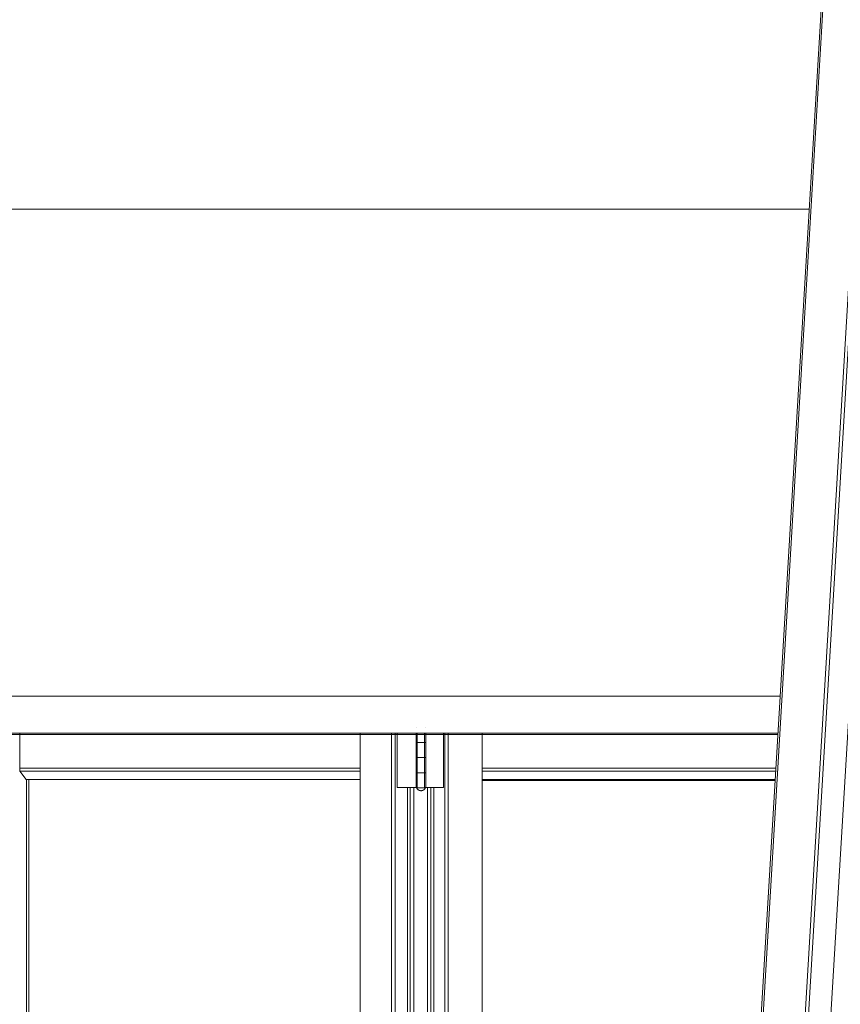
# Model space of a CAD drawing. Header units: inches. Extents: x 424 to 2043, y -237 to 445.
# Tile 785 of 965: x 864.37 to 865.71, y 218.99 to 220.61. Entities that reach past the tile are written whole.
import ezdxf

# ---------------------------------------------------------------- set-up
doc = ezdxf.new("R2010")
doc.units = ezdxf.units.IN
doc.header["$MEASUREMENT"] = 0
for name, color, linetype, lineweight in [('A-DOOR', 31, 'Continuous', 9), ('A-FLOR', 192, 'Continuous', 9), ('A-GENM', 13, 'Continuous', 9), ('A-WALL', 113, 'Continuous', 9)]:
    doc.layers.add(name, color=color, linetype=linetype, lineweight=lineweight)

# ---------------------------------------------------------------- blocks, each defined once
blk = doc.blocks.new('Escalator - Escalator-177640-Section 1')
at = {"layer": 'A-GENM'}
for p, q in [((-111.3737, 2.6282), (-111.1412, 6.5377)), ((-111.3052, 2.6197), (-111.0721, 6.5377)), ((-111.1446, 6.5312), (-111.3768, 2.6282)), ((-111.3013, 2.5964), (-111.0682, 6.5144)), ((-111.0703, 5.854), (-111.3035, 1.936))]:
    blk.add_line(p, q, dxfattribs=at)
blk = doc.blocks.new('5-panel_Bi-fold_external_door_10806 - Type 1-V58-Section 1')
at = {"layer": 'A-DOOR'}
for p, q in [((-114.8725, 4.4), (-111.2713, 4.4)), ((-114.8725, 4.339), (-111.2749, 4.339)), ((-114.8724, 4.337), (-111.275, 4.337)), ((-112.5211, 4.2816), (-112.5211, 4.3386)), ((-111.9617, 1.6), (-111.9617, 4.3383)), ((-111.9104, 1.6), (-111.9104, 4.3383)), ((-111.9045, 4.3383), (-111.9045, 1.6)), ((-111.9011, 4.25), (-111.9011, 4.3383)), ((-111.8698, 4.3379), (-111.8698, 4.325)), ((-111.8688, 4.349), (-111.8688, 4.349)), ((-111.8679, 4.3379), (-111.8679, 4.25)), ((-111.8562, 4.25), (-111.8562, 4.3379)), ((-111.8548, 4.349), (-111.8548, 4.349)), ((-111.8538, 4.325), (-111.8538, 4.3379)), ((-111.8249, 4.3379), (-111.8249, 4.25)), ((-111.8227, 1.6), (-111.8227, 4.3379)), ((-111.8173, 1.6), (-111.8173, 4.3379)), ((-111.7613, 1.6), (-111.7613, 4.3379)), ((-111.8698, 4.323), (-111.8698, 4.3)), ((-111.868, 4.324), (-111.8615, 4.324)), ((-111.8621, 4.324), (-111.8679, 4.324)), ((-111.857, 4.324), (-111.8621, 4.324)), ((-111.8615, 4.324), (-111.856, 4.324)), ((-111.8538, 4.3), (-111.8538, 4.323)), ((-111.8698, 4.298), (-111.8698, 4.275)), ((-111.868, 4.299), (-111.8615, 4.299)), ((-111.8621, 4.299), (-111.8679, 4.299)), ((-111.857, 4.299), (-111.8621, 4.299)), ((-111.8615, 4.299), (-111.856, 4.299)), ((-111.8538, 4.275), (-111.8538, 4.298)), ((-112.521, 4.2766), (-112.5211, 4.2816)), ((-112.5211, 4.2816), (-111.9617, 4.2816)), ((-112.5108, 4.2627), (-112.521, 4.2766)), ((-112.521, 4.2766), (-111.9617, 4.2766)), ((-111.8698, 4.273), (-111.8698, 4.25)), ((-111.868, 4.274), (-111.8615, 4.274)), ((-111.8621, 4.274), (-111.8679, 4.274)), ((-111.857, 4.274), (-111.8621, 4.274)), ((-111.8615, 4.274), (-111.856, 4.274)), ((-111.8538, 4.25), (-111.8538, 4.273)), ((-111.2783, 4.2816), (-111.7613, 4.2816)), ((-111.2786, 4.2766), (-111.7613, 4.2766)), ((-112.5108, 4.2627), (-111.9617, 4.2627)), ((-112.5102, 4.2627), (-112.5102, 1.7018)), ((-112.5066, 4.2627), (-112.5066, 1.7018)), ((-111.2794, 4.2627), (-111.7613, 4.2627)), ((-111.2795, 4.2614), (-111.7613, 4.2614)), ((-111.8994, 4.25), (-111.9011, 4.25)), ((-111.8973, 4.25), (-111.8994, 4.25)), ((-111.8857, 4.25), (-111.8973, 4.25)), ((-111.8834, 4.25), (-111.8857, 4.25)), ((-111.8841, 1.685), (-111.8841, 4.25)), ((-111.881, 4.25), (-111.8834, 4.25)), ((-111.8794, 4.25), (-111.881, 4.25)), ((-111.8735, 4.25), (-111.8794, 4.25)), ((-111.8794, 1.685), (-111.8794, 4.25)), ((-111.8679, 4.25), (-111.8735, 4.25)), ((-111.8735, 1.685), (-111.8735, 4.25)), ((-111.8621, 4.249), (-111.868, 4.249)), ((-111.8556, 4.249), (-111.8621, 4.249)), ((-111.8511, 4.25), (-111.8562, 4.25)), ((-111.8511, 1.685), (-111.8511, 4.25)), ((-111.8457, 4.25), (-111.8511, 4.25)), ((-111.8441, 4.25), (-111.8457, 4.25)), ((-111.8457, 4.25), (-111.8457, 1.685)), ((-111.8418, 4.25), (-111.8441, 4.25)), ((-111.8395, 4.25), (-111.8418, 4.25)), ((-111.8405, 1.685), (-111.8405, 4.25)), ((-111.8289, 4.25), (-111.8395, 4.25)), ((-111.8268, 4.25), (-111.8289, 4.25)), ((-111.8249, 4.25), (-111.8268, 4.25))]:
    blk.add_line(p, q, dxfattribs=at)
at = {"layer": 'A-DOOR', "flags": 128}
for points in [[(-111.8688, 4.324), (-111.8688, 4.324), (-111.8689, 4.324), (-111.8689, 4.324), (-111.869, 4.324), (-111.869, 4.324), (-111.869, 4.324), (-111.8691, 4.324), (-111.8691, 4.3241), (-111.8691, 4.3241), (-111.8692, 4.3241), (-111.8692, 4.3241), (-111.8693, 4.3241), (-111.8693, 4.3241), (-111.8693, 4.3242), (-111.8694, 4.3242), (-111.8694, 4.3242), (-111.8694, 4.3242), (-111.8695, 4.3242), (-111.8695, 4.3243), (-111.8695, 4.3243), (-111.8695, 4.3243), (-111.8696, 4.3244), (-111.8696, 4.3244), (-111.8696, 4.3244), (-111.8696, 4.3245), (-111.8697, 4.3245), (-111.8697, 4.3245), (-111.8697, 4.3246), (-111.8697, 4.3246), (-111.8697, 4.3246), (-111.8697, 4.3247), (-111.8698, 4.3247), (-111.8698, 4.3248), (-111.8698, 4.3248), (-111.8698, 4.3248), (-111.8698, 4.3249), (-111.8698, 4.3249), (-111.8698, 4.3249), (-111.8698, 4.325), (-111.8698, 4.325)], [(-111.8698, 4.323), (-111.8698, 4.323), (-111.8698, 4.3231), (-111.8698, 4.3231), (-111.8698, 4.3232), (-111.8698, 4.3232), (-111.8698, 4.3232), (-111.8698, 4.3233), (-111.8697, 4.3233), (-111.8697, 4.3234), (-111.8697, 4.3234), (-111.8697, 4.3234), (-111.8697, 4.3235), (-111.8697, 4.3235), (-111.8696, 4.3235), (-111.8696, 4.3236), (-111.8696, 4.3236), (-111.8696, 4.3236), (-111.8695, 4.3237), (-111.8695, 4.3237), (-111.8695, 4.3237), (-111.8695, 4.3237), (-111.8694, 4.3238), (-111.8694, 4.3238), (-111.8694, 4.3238), (-111.8693, 4.3238), (-111.8693, 4.3239), (-111.8693, 4.3239), (-111.8692, 4.3239), (-111.8692, 4.3239), (-111.8692, 4.3239), (-111.8691, 4.3239), (-111.8691, 4.324), (-111.869, 4.324), (-111.869, 4.324), (-111.869, 4.324), (-111.8689, 4.324), (-111.8689, 4.324), (-111.8688, 4.324), (-111.8688, 4.324), (-111.8688, 4.324)], [(-111.8621, 4.324), (-111.8624, 4.324), (-111.8627, 4.324), (-111.8629, 4.324), (-111.8632, 4.324), (-111.8635, 4.324), (-111.8638, 4.324), (-111.864, 4.324), (-111.8643, 4.324), (-111.8645, 4.324), (-111.8648, 4.324), (-111.865, 4.324), (-111.8653, 4.324), (-111.8655, 4.324), (-111.8658, 4.324), (-111.866, 4.324), (-111.8662, 4.324), (-111.8664, 4.324), (-111.8666, 4.324), (-111.8668, 4.324), (-111.867, 4.324), (-111.8672, 4.324), (-111.8674, 4.324), (-111.8675, 4.324), (-111.8677, 4.324), (-111.8678, 4.324), (-111.868, 4.324), (-111.8681, 4.324), (-111.8682, 4.324), (-111.8683, 4.324), (-111.8684, 4.324), (-111.8685, 4.324), (-111.8686, 4.324), (-111.8686, 4.324), (-111.8687, 4.324), (-111.8687, 4.324), (-111.8688, 4.324), (-111.8688, 4.324), (-111.8688, 4.324)], [(-111.8688, 4.324), (-111.8688, 4.324), (-111.8688, 4.324), (-111.8687, 4.324), (-111.8687, 4.324), (-111.8687, 4.324), (-111.8686, 4.324), (-111.8685, 4.324), (-111.8684, 4.324), (-111.8683, 4.324), (-111.8682, 4.324), (-111.8681, 4.324), (-111.868, 4.324), (-111.8679, 4.324), (-111.8677, 4.324), (-111.8676, 4.324), (-111.8674, 4.324), (-111.8672, 4.324), (-111.8671, 4.324), (-111.8669, 4.324), (-111.8667, 4.324), (-111.8665, 4.324), (-111.8663, 4.324), (-111.866, 4.324), (-111.8658, 4.324), (-111.8656, 4.324), (-111.8653, 4.324), (-111.8651, 4.324), (-111.8648, 4.324), (-111.8646, 4.324), (-111.8643, 4.324), (-111.8641, 4.324), (-111.8638, 4.324), (-111.8635, 4.324), (-111.8633, 4.324), (-111.863, 4.324), (-111.8627, 4.324), (-111.8624, 4.324), (-111.8621, 4.324), (-111.8619, 4.324), (-111.8616, 4.324), (-111.8615, 4.324)], [(-111.8615, 4.324), (-111.8618, 4.324), (-111.862, 4.324), (-111.8623, 4.324), (-111.8626, 4.324), (-111.8629, 4.324), (-111.8632, 4.324), (-111.8634, 4.324), (-111.8637, 4.324), (-111.864, 4.324), (-111.8642, 4.324), (-111.8645, 4.324), (-111.8648, 4.324), (-111.865, 4.324), (-111.8652, 4.324), (-111.8655, 4.324), (-111.8657, 4.324), (-111.866, 4.324), (-111.8662, 4.324), (-111.8664, 4.324), (-111.8666, 4.324), (-111.8668, 4.324), (-111.867, 4.324), (-111.8672, 4.324), (-111.8673, 4.324), (-111.8675, 4.324), (-111.8677, 4.324), (-111.8678, 4.324), (-111.868, 4.324), (-111.8681, 4.324), (-111.8682, 4.324), (-111.8683, 4.324), (-111.8684, 4.324), (-111.8685, 4.324), (-111.8686, 4.324), (-111.8686, 4.324), (-111.8687, 4.324), (-111.8687, 4.324), (-111.8688, 4.324), (-111.8688, 4.324), (-111.8688, 4.324)], [(-111.8688, 4.324), (-111.8688, 4.324), (-111.8688, 4.324), (-111.8687, 4.324), (-111.8687, 4.324), (-111.8687, 4.324), (-111.8686, 4.324), (-111.8685, 4.324), (-111.8684, 4.324), (-111.8683, 4.324), (-111.8682, 4.324), (-111.8681, 4.324), (-111.868, 4.324), (-111.8679, 4.324), (-111.8677, 4.324), (-111.8676, 4.324), (-111.8674, 4.324), (-111.8672, 4.324), (-111.8671, 4.324), (-111.8669, 4.324), (-111.8667, 4.324), (-111.8665, 4.324), (-111.8663, 4.324), (-111.866, 4.324), (-111.8658, 4.324), (-111.8656, 4.324), (-111.8653, 4.324), (-111.8651, 4.324), (-111.8648, 4.324), (-111.8646, 4.324), (-111.8643, 4.324), (-111.8641, 4.324), (-111.8638, 4.324), (-111.8635, 4.324), (-111.8633, 4.324), (-111.863, 4.324), (-111.8627, 4.324), (-111.8624, 4.324), (-111.8621, 4.324), (-111.8621, 4.324)], [(-111.8548, 4.324), (-111.8548, 4.324), (-111.8548, 4.324), (-111.8548, 4.324), (-111.8549, 4.324), (-111.8549, 4.324), (-111.855, 4.324), (-111.8551, 4.324), (-111.8551, 4.324), (-111.8552, 4.324), (-111.8553, 4.324), (-111.8555, 4.324), (-111.8556, 4.324), (-111.8557, 4.324), (-111.8559, 4.324), (-111.856, 4.324), (-111.8562, 4.324), (-111.8563, 4.324), (-111.8565, 4.324), (-111.8567, 4.324), (-111.8569, 4.324), (-111.8571, 4.324), (-111.8573, 4.324), (-111.8576, 4.324), (-111.8578, 4.324), (-111.858, 4.324), (-111.8582, 4.324), (-111.8585, 4.324), (-111.8587, 4.324), (-111.859, 4.324), (-111.8593, 4.324), (-111.8595, 4.324), (-111.8598, 4.324), (-111.8601, 4.324), (-111.8603, 4.324), (-111.8606, 4.324), (-111.8609, 4.324), (-111.8612, 4.324), (-111.8614, 4.324), (-111.8617, 4.324), (-111.862, 4.324), (-111.8621, 4.324)], [(-111.8621, 4.324), (-111.8618, 4.324), (-111.8615, 4.324), (-111.8613, 4.324), (-111.861, 4.324), (-111.8607, 4.324), (-111.8604, 4.324), (-111.8602, 4.324), (-111.8599, 4.324), (-111.8596, 4.324), (-111.8594, 4.324), (-111.8591, 4.324), (-111.8588, 4.324), (-111.8586, 4.324), (-111.8583, 4.324), (-111.8581, 4.324), (-111.8579, 4.324), (-111.8576, 4.324), (-111.8574, 4.324), (-111.8572, 4.324), (-111.857, 4.324), (-111.8568, 4.324), (-111.8566, 4.324), (-111.8564, 4.324), (-111.8562, 4.324), (-111.8561, 4.324), (-111.8559, 4.324), (-111.8558, 4.324), (-111.8556, 4.324), (-111.8555, 4.324), (-111.8554, 4.324), (-111.8553, 4.324), (-111.8552, 4.324), (-111.8551, 4.324), (-111.855, 4.324), (-111.855, 4.324), (-111.8549, 4.324), (-111.8549, 4.324), (-111.8548, 4.324), (-111.8548, 4.324), (-111.8548, 4.324)], [(-111.8615, 4.324), (-111.8612, 4.324), (-111.8609, 4.324), (-111.8607, 4.324), (-111.8604, 4.324), (-111.8601, 4.324), (-111.8598, 4.324), (-111.8596, 4.324), (-111.8593, 4.324), (-111.859, 4.324), (-111.8588, 4.324), (-111.8585, 4.324), (-111.8583, 4.324), (-111.8581, 4.324), (-111.8578, 4.324), (-111.8576, 4.324), (-111.8574, 4.324), (-111.8572, 4.324), (-111.857, 4.324), (-111.8568, 4.324), (-111.8566, 4.324), (-111.8564, 4.324), (-111.8562, 4.324)], [(-111.8562, 4.324), (-111.8563, 4.324), (-111.8565, 4.324), (-111.8567, 4.324), (-111.8569, 4.324), (-111.8571, 4.324), (-111.8573, 4.324), (-111.8576, 4.324), (-111.8578, 4.324), (-111.858, 4.324), (-111.8582, 4.324), (-111.8585, 4.324), (-111.8587, 4.324), (-111.859, 4.324), (-111.8593, 4.324), (-111.8595, 4.324), (-111.8598, 4.324), (-111.8601, 4.324), (-111.8603, 4.324), (-111.8606, 4.324), (-111.8609, 4.324), (-111.8612, 4.324), (-111.8614, 4.324), (-111.8615, 4.324)], [(-111.8548, 4.324), (-111.8548, 4.324), (-111.8548, 4.324), (-111.8548, 4.324), (-111.8549, 4.324), (-111.8549, 4.324), (-111.855, 4.324), (-111.8551, 4.324), (-111.8551, 4.324), (-111.8552, 4.324), (-111.8553, 4.324), (-111.8555, 4.324), (-111.8556, 4.324), (-111.8557, 4.324), (-111.8559, 4.324)], [(-111.8557, 4.324), (-111.8556, 4.324), (-111.8555, 4.324), (-111.8554, 4.324), (-111.8553, 4.324), (-111.8552, 4.324), (-111.8551, 4.324), (-111.855, 4.324), (-111.8549, 4.324), (-111.8549, 4.324), (-111.8548, 4.324), (-111.8548, 4.324), (-111.8548, 4.324), (-111.8548, 4.324)], [(-111.8538, 4.325), (-111.8538, 4.325), (-111.8538, 4.3249), (-111.8538, 4.3249), (-111.8538, 4.3248), (-111.8538, 4.3248), (-111.8538, 4.3248), (-111.8538, 4.3247), (-111.8538, 4.3247), (-111.8539, 4.3246), (-111.8539, 4.3246), (-111.8539, 4.3246), (-111.8539, 4.3245), (-111.8539, 4.3245), (-111.8539, 4.3245), (-111.854, 4.3244), (-111.854, 4.3244), (-111.854, 4.3244), (-111.854, 4.3243), (-111.8541, 4.3243), (-111.8541, 4.3243), (-111.8541, 4.3243), (-111.8542, 4.3242), (-111.8542, 4.3242), (-111.8542, 4.3242), (-111.8543, 4.3242), (-111.8543, 4.3241), (-111.8543, 4.3241), (-111.8544, 4.3241), (-111.8544, 4.3241), (-111.8544, 4.3241), (-111.8545, 4.3241), (-111.8545, 4.324), (-111.8545, 4.324), (-111.8546, 4.324), (-111.8546, 4.324), (-111.8547, 4.324), (-111.8547, 4.324), (-111.8547, 4.324), (-111.8548, 4.324), (-111.8548, 4.324)], [(-111.8548, 4.324), (-111.8548, 4.324), (-111.8547, 4.324), (-111.8547, 4.324), (-111.8546, 4.324), (-111.8546, 4.324), (-111.8546, 4.324), (-111.8545, 4.324), (-111.8545, 4.3239), (-111.8544, 4.3239), (-111.8544, 4.3239), (-111.8544, 4.3239), (-111.8543, 4.3239), (-111.8543, 4.3239), (-111.8543, 4.3238), (-111.8542, 4.3238), (-111.8542, 4.3238), (-111.8542, 4.3238), (-111.8541, 4.3238), (-111.8541, 4.3237), (-111.8541, 4.3237), (-111.854, 4.3237), (-111.854, 4.3236), (-111.854, 4.3236), (-111.854, 4.3236), (-111.854, 4.3235), (-111.8539, 4.3235), (-111.8539, 4.3235), (-111.8539, 4.3234), (-111.8539, 4.3234), (-111.8539, 4.3234), (-111.8538, 4.3233), (-111.8538, 4.3233), (-111.8538, 4.3232), (-111.8538, 4.3232), (-111.8538, 4.3232), (-111.8538, 4.3231), (-111.8538, 4.3231), (-111.8538, 4.3231), (-111.8538, 4.323), (-111.8538, 4.323)], [(-111.8688, 4.299), (-111.8688, 4.299), (-111.8689, 4.299), (-111.8689, 4.299), (-111.869, 4.299), (-111.869, 4.299), (-111.869, 4.299), (-111.8691, 4.299), (-111.8691, 4.2991), (-111.8691, 4.2991), (-111.8692, 4.2991), (-111.8692, 4.2991), (-111.8693, 4.2991), (-111.8693, 4.2991), (-111.8693, 4.2992), (-111.8694, 4.2992), (-111.8694, 4.2992), (-111.8694, 4.2992), (-111.8695, 4.2992), (-111.8695, 4.2993), (-111.8695, 4.2993), (-111.8695, 4.2993), (-111.8696, 4.2994), (-111.8696, 4.2994), (-111.8696, 4.2994), (-111.8696, 4.2995), (-111.8697, 4.2995), (-111.8697, 4.2995), (-111.8697, 4.2996), (-111.8697, 4.2996), (-111.8697, 4.2996), (-111.8697, 4.2997), (-111.8698, 4.2997), (-111.8698, 4.2998), (-111.8698, 4.2998), (-111.8698, 4.2998), (-111.8698, 4.2999), (-111.8698, 4.2999), (-111.8698, 4.2999), (-111.8698, 4.3), (-111.8698, 4.3)], [(-111.8698, 4.298), (-111.8698, 4.298), (-111.8698, 4.2981), (-111.8698, 4.2981), (-111.8698, 4.2982), (-111.8698, 4.2982), (-111.8698, 4.2982), (-111.8698, 4.2983), (-111.8697, 4.2983), (-111.8697, 4.2984), (-111.8697, 4.2984), (-111.8697, 4.2984), (-111.8697, 4.2985), (-111.8697, 4.2985), (-111.8696, 4.2985), (-111.8696, 4.2986), (-111.8696, 4.2986), (-111.8696, 4.2986), (-111.8695, 4.2987), (-111.8695, 4.2987), (-111.8695, 4.2987), (-111.8695, 4.2987), (-111.8694, 4.2988), (-111.8694, 4.2988), (-111.8694, 4.2988), (-111.8693, 4.2988), (-111.8693, 4.2989), (-111.8693, 4.2989), (-111.8692, 4.2989), (-111.8692, 4.2989), (-111.8692, 4.2989), (-111.8691, 4.2989), (-111.8691, 4.299), (-111.869, 4.299), (-111.869, 4.299), (-111.869, 4.299), (-111.8689, 4.299), (-111.8689, 4.299), (-111.8688, 4.299), (-111.8688, 4.299), (-111.8688, 4.299)], [(-111.8621, 4.299), (-111.8624, 4.299), (-111.8627, 4.299), (-111.8629, 4.299), (-111.8632, 4.299), (-111.8635, 4.299), (-111.8638, 4.299), (-111.864, 4.299), (-111.8643, 4.299), (-111.8645, 4.299), (-111.8648, 4.299), (-111.865, 4.299), (-111.8653, 4.299), (-111.8655, 4.299), (-111.8658, 4.299), (-111.866, 4.299), (-111.8662, 4.299), (-111.8664, 4.299), (-111.8666, 4.299), (-111.8668, 4.299), (-111.867, 4.299), (-111.8672, 4.299), (-111.8674, 4.299), (-111.8675, 4.299), (-111.8677, 4.299), (-111.8678, 4.299), (-111.868, 4.299), (-111.8681, 4.299), (-111.8682, 4.299), (-111.8683, 4.299), (-111.8684, 4.299), (-111.8685, 4.299), (-111.8686, 4.299), (-111.8686, 4.299), (-111.8687, 4.299), (-111.8687, 4.299), (-111.8688, 4.299), (-111.8688, 4.299), (-111.8688, 4.299)], [(-111.8688, 4.299), (-111.8688, 4.299), (-111.8688, 4.299), (-111.8687, 4.299), (-111.8687, 4.299), (-111.8687, 4.299), (-111.8686, 4.299), (-111.8685, 4.299), (-111.8684, 4.299), (-111.8683, 4.299), (-111.8682, 4.299), (-111.8681, 4.299), (-111.868, 4.299), (-111.8679, 4.299), (-111.8677, 4.299), (-111.8676, 4.299), (-111.8674, 4.299), (-111.8672, 4.299), (-111.8671, 4.299), (-111.8669, 4.299), (-111.8667, 4.299), (-111.8665, 4.299), (-111.8663, 4.299), (-111.866, 4.299), (-111.8658, 4.299), (-111.8656, 4.299), (-111.8653, 4.299), (-111.8651, 4.299), (-111.8648, 4.299), (-111.8646, 4.299), (-111.8643, 4.299), (-111.8641, 4.299), (-111.8638, 4.299), (-111.8635, 4.299), (-111.8633, 4.299), (-111.863, 4.299), (-111.8627, 4.299), (-111.8624, 4.299), (-111.8621, 4.299), (-111.8619, 4.299), (-111.8616, 4.299), (-111.8615, 4.299)], [(-111.8615, 4.299), (-111.8618, 4.299), (-111.862, 4.299), (-111.8623, 4.299), (-111.8626, 4.299), (-111.8629, 4.299), (-111.8632, 4.299), (-111.8634, 4.299), (-111.8637, 4.299), (-111.864, 4.299), (-111.8642, 4.299), (-111.8645, 4.299), (-111.8648, 4.299), (-111.865, 4.299), (-111.8652, 4.299), (-111.8655, 4.299), (-111.8657, 4.299), (-111.866, 4.299), (-111.8662, 4.299), (-111.8664, 4.299), (-111.8666, 4.299), (-111.8668, 4.299), (-111.867, 4.299), (-111.8672, 4.299), (-111.8673, 4.299), (-111.8675, 4.299), (-111.8677, 4.299), (-111.8678, 4.299), (-111.868, 4.299), (-111.8681, 4.299), (-111.8682, 4.299), (-111.8683, 4.299), (-111.8684, 4.299), (-111.8685, 4.299), (-111.8686, 4.299), (-111.8686, 4.299), (-111.8687, 4.299), (-111.8687, 4.299), (-111.8688, 4.299), (-111.8688, 4.299), (-111.8688, 4.299)], [(-111.8688, 4.299), (-111.8688, 4.299), (-111.8688, 4.299), (-111.8687, 4.299), (-111.8687, 4.299), (-111.8687, 4.299), (-111.8686, 4.299), (-111.8685, 4.299), (-111.8684, 4.299), (-111.8683, 4.299), (-111.8682, 4.299), (-111.8681, 4.299), (-111.868, 4.299), (-111.8679, 4.299), (-111.8677, 4.299), (-111.8676, 4.299), (-111.8674, 4.299), (-111.8672, 4.299), (-111.8671, 4.299), (-111.8669, 4.299), (-111.8667, 4.299), (-111.8665, 4.299), (-111.8663, 4.299), (-111.866, 4.299), (-111.8658, 4.299), (-111.8656, 4.299), (-111.8653, 4.299), (-111.8651, 4.299), (-111.8648, 4.299), (-111.8646, 4.299), (-111.8643, 4.299), (-111.8641, 4.299), (-111.8638, 4.299), (-111.8635, 4.299), (-111.8633, 4.299), (-111.863, 4.299), (-111.8627, 4.299), (-111.8624, 4.299), (-111.8621, 4.299), (-111.8621, 4.299)], [(-111.8548, 4.299), (-111.8548, 4.299), (-111.8548, 4.299), (-111.8548, 4.299), (-111.8549, 4.299), (-111.8549, 4.299), (-111.855, 4.299), (-111.8551, 4.299), (-111.8551, 4.299), (-111.8552, 4.299), (-111.8553, 4.299), (-111.8555, 4.299), (-111.8556, 4.299), (-111.8557, 4.299), (-111.8559, 4.299), (-111.856, 4.299), (-111.8562, 4.299), (-111.8563, 4.299), (-111.8565, 4.299), (-111.8567, 4.299), (-111.8569, 4.299), (-111.8571, 4.299), (-111.8573, 4.299), (-111.8576, 4.299), (-111.8578, 4.299), (-111.858, 4.299), (-111.8582, 4.299), (-111.8585, 4.299), (-111.8587, 4.299), (-111.859, 4.299), (-111.8593, 4.299), (-111.8595, 4.299), (-111.8598, 4.299), (-111.8601, 4.299), (-111.8603, 4.299), (-111.8606, 4.299), (-111.8609, 4.299), (-111.8612, 4.299), (-111.8614, 4.299), (-111.8617, 4.299), (-111.862, 4.299), (-111.8621, 4.299)], [(-111.8621, 4.299), (-111.8618, 4.299), (-111.8615, 4.299), (-111.8613, 4.299), (-111.861, 4.299), (-111.8607, 4.299), (-111.8604, 4.299), (-111.8602, 4.299), (-111.8599, 4.299), (-111.8596, 4.299), (-111.8594, 4.299), (-111.8591, 4.299), (-111.8588, 4.299), (-111.8586, 4.299), (-111.8583, 4.299), (-111.8581, 4.299), (-111.8579, 4.299), (-111.8576, 4.299), (-111.8574, 4.299), (-111.8572, 4.299), (-111.857, 4.299), (-111.8568, 4.299), (-111.8566, 4.299), (-111.8564, 4.299), (-111.8562, 4.299), (-111.8561, 4.299), (-111.8559, 4.299), (-111.8558, 4.299), (-111.8556, 4.299), (-111.8555, 4.299), (-111.8554, 4.299), (-111.8553, 4.299), (-111.8552, 4.299), (-111.8551, 4.299), (-111.855, 4.299), (-111.855, 4.299), (-111.8549, 4.299), (-111.8549, 4.299), (-111.8548, 4.299), (-111.8548, 4.299), (-111.8548, 4.299)], [(-111.8615, 4.299), (-111.8612, 4.299), (-111.8609, 4.299), (-111.8607, 4.299), (-111.8604, 4.299), (-111.8601, 4.299), (-111.8598, 4.299), (-111.8596, 4.299), (-111.8593, 4.299), (-111.859, 4.299), (-111.8588, 4.299), (-111.8585, 4.299), (-111.8583, 4.299), (-111.8581, 4.299), (-111.8578, 4.299), (-111.8576, 4.299), (-111.8574, 4.299), (-111.8572, 4.299), (-111.857, 4.299), (-111.8568, 4.299), (-111.8566, 4.299), (-111.8564, 4.299), (-111.8562, 4.299)], [(-111.8562, 4.299), (-111.8563, 4.299), (-111.8565, 4.299), (-111.8567, 4.299), (-111.8569, 4.299), (-111.8571, 4.299), (-111.8573, 4.299), (-111.8576, 4.299), (-111.8578, 4.299), (-111.858, 4.299), (-111.8582, 4.299), (-111.8585, 4.299), (-111.8587, 4.299), (-111.859, 4.299), (-111.8593, 4.299), (-111.8595, 4.299), (-111.8598, 4.299), (-111.8601, 4.299), (-111.8603, 4.299), (-111.8606, 4.299), (-111.8609, 4.299), (-111.8612, 4.299), (-111.8614, 4.299), (-111.8615, 4.299)], [(-111.8548, 4.299), (-111.8548, 4.299), (-111.8548, 4.299), (-111.8548, 4.299), (-111.8549, 4.299), (-111.8549, 4.299), (-111.855, 4.299), (-111.8551, 4.299), (-111.8551, 4.299), (-111.8552, 4.299), (-111.8553, 4.299), (-111.8555, 4.299), (-111.8556, 4.299), (-111.8557, 4.299), (-111.8559, 4.299)], [(-111.8557, 4.299), (-111.8556, 4.299), (-111.8555, 4.299), (-111.8554, 4.299), (-111.8553, 4.299), (-111.8552, 4.299), (-111.8551, 4.299), (-111.855, 4.299), (-111.8549, 4.299), (-111.8549, 4.299), (-111.8548, 4.299), (-111.8548, 4.299), (-111.8548, 4.299), (-111.8548, 4.299)], [(-111.8538, 4.3), (-111.8538, 4.3), (-111.8538, 4.2999), (-111.8538, 4.2999), (-111.8538, 4.2998), (-111.8538, 4.2998), (-111.8538, 4.2998), (-111.8538, 4.2997), (-111.8538, 4.2997), (-111.8539, 4.2996), (-111.8539, 4.2996), (-111.8539, 4.2996), (-111.8539, 4.2995), (-111.8539, 4.2995), (-111.8539, 4.2995), (-111.854, 4.2994), (-111.854, 4.2994), (-111.854, 4.2994), (-111.854, 4.2993), (-111.8541, 4.2993), (-111.8541, 4.2993), (-111.8541, 4.2993), (-111.8542, 4.2992), (-111.8542, 4.2992), (-111.8542, 4.2992), (-111.8543, 4.2992), (-111.8543, 4.2991), (-111.8543, 4.2991), (-111.8544, 4.2991), (-111.8544, 4.2991), (-111.8544, 4.2991), (-111.8545, 4.2991), (-111.8545, 4.299), (-111.8545, 4.299), (-111.8546, 4.299), (-111.8546, 4.299), (-111.8547, 4.299), (-111.8547, 4.299), (-111.8547, 4.299), (-111.8548, 4.299), (-111.8548, 4.299)], [(-111.8548, 4.299), (-111.8548, 4.299), (-111.8547, 4.299), (-111.8547, 4.299), (-111.8546, 4.299), (-111.8546, 4.299), (-111.8546, 4.299), (-111.8545, 4.299), (-111.8545, 4.2989), (-111.8544, 4.2989), (-111.8544, 4.2989), (-111.8544, 4.2989), (-111.8543, 4.2989), (-111.8543, 4.2989), (-111.8543, 4.2988), (-111.8542, 4.2988), (-111.8542, 4.2988), (-111.8542, 4.2988), (-111.8541, 4.2988), (-111.8541, 4.2987), (-111.8541, 4.2987), (-111.854, 4.2987), (-111.854, 4.2986), (-111.854, 4.2986), (-111.854, 4.2986), (-111.854, 4.2985), (-111.8539, 4.2985), (-111.8539, 4.2985), (-111.8539, 4.2984), (-111.8539, 4.2984), (-111.8539, 4.2984), (-111.8538, 4.2983), (-111.8538, 4.2983), (-111.8538, 4.2982), (-111.8538, 4.2982), (-111.8538, 4.2982), (-111.8538, 4.2981), (-111.8538, 4.2981), (-111.8538, 4.2981), (-111.8538, 4.298), (-111.8538, 4.298)], [(-111.8688, 4.274), (-111.8688, 4.274), (-111.8689, 4.274), (-111.8689, 4.274), (-111.869, 4.274), (-111.869, 4.274), (-111.869, 4.274), (-111.8691, 4.274), (-111.8691, 4.2741), (-111.8691, 4.2741), (-111.8692, 4.2741), (-111.8692, 4.2741), (-111.8693, 4.2741), (-111.8693, 4.2741), (-111.8693, 4.2742), (-111.8694, 4.2742), (-111.8694, 4.2742), (-111.8694, 4.2742), (-111.8695, 4.2742), (-111.8695, 4.2743), (-111.8695, 4.2743), (-111.8695, 4.2743), (-111.8696, 4.2744), (-111.8696, 4.2744), (-111.8696, 4.2744), (-111.8696, 4.2745), (-111.8697, 4.2745), (-111.8697, 4.2745), (-111.8697, 4.2746), (-111.8697, 4.2746), (-111.8697, 4.2746), (-111.8697, 4.2747), (-111.8698, 4.2747), (-111.8698, 4.2748), (-111.8698, 4.2748), (-111.8698, 4.2748), (-111.8698, 4.2749), (-111.8698, 4.2749), (-111.8698, 4.2749), (-111.8698, 4.275), (-111.8698, 4.275)], [(-111.8698, 4.273), (-111.8698, 4.273), (-111.8698, 4.2731), (-111.8698, 4.2731), (-111.8698, 4.2732), (-111.8698, 4.2732), (-111.8698, 4.2732), (-111.8698, 4.2733), (-111.8697, 4.2733), (-111.8697, 4.2734), (-111.8697, 4.2734), (-111.8697, 4.2734), (-111.8697, 4.2735), (-111.8697, 4.2735), (-111.8696, 4.2735), (-111.8696, 4.2736), (-111.8696, 4.2736), (-111.8696, 4.2736), (-111.8695, 4.2737), (-111.8695, 4.2737), (-111.8695, 4.2737), (-111.8695, 4.2737), (-111.8694, 4.2738), (-111.8694, 4.2738), (-111.8694, 4.2738), (-111.8693, 4.2738), (-111.8693, 4.2739), (-111.8693, 4.2739), (-111.8692, 4.2739), (-111.8692, 4.2739), (-111.8692, 4.2739), (-111.8691, 4.2739), (-111.8691, 4.274), (-111.869, 4.274), (-111.869, 4.274), (-111.869, 4.274), (-111.8689, 4.274), (-111.8689, 4.274), (-111.8688, 4.274), (-111.8688, 4.274), (-111.8688, 4.274)], [(-111.8621, 4.274), (-111.8624, 4.274), (-111.8627, 4.274), (-111.8629, 4.274), (-111.8632, 4.274), (-111.8635, 4.274), (-111.8638, 4.274), (-111.864, 4.274), (-111.8643, 4.274), (-111.8645, 4.274), (-111.8648, 4.274), (-111.865, 4.274), (-111.8653, 4.274), (-111.8655, 4.274), (-111.8658, 4.274), (-111.866, 4.274), (-111.8662, 4.274), (-111.8664, 4.274), (-111.8666, 4.274), (-111.8668, 4.274), (-111.867, 4.274), (-111.8672, 4.274), (-111.8674, 4.274), (-111.8675, 4.274), (-111.8677, 4.274), (-111.8678, 4.274), (-111.868, 4.274), (-111.8681, 4.274), (-111.8682, 4.274), (-111.8683, 4.274), (-111.8684, 4.274), (-111.8685, 4.274), (-111.8686, 4.274), (-111.8686, 4.274), (-111.8687, 4.274), (-111.8687, 4.274), (-111.8688, 4.274), (-111.8688, 4.274), (-111.8688, 4.274)], [(-111.8688, 4.274), (-111.8688, 4.274), (-111.8688, 4.274), (-111.8687, 4.274), (-111.8687, 4.274), (-111.8687, 4.274), (-111.8686, 4.274), (-111.8685, 4.274), (-111.8684, 4.274), (-111.8683, 4.274), (-111.8682, 4.274), (-111.8681, 4.274), (-111.868, 4.274), (-111.8679, 4.274), (-111.8677, 4.274), (-111.8676, 4.274), (-111.8674, 4.274), (-111.8672, 4.274), (-111.8671, 4.274), (-111.8669, 4.274), (-111.8667, 4.274), (-111.8665, 4.274), (-111.8663, 4.274), (-111.866, 4.274), (-111.8658, 4.274), (-111.8656, 4.274), (-111.8653, 4.274), (-111.8651, 4.274), (-111.8648, 4.274), (-111.8646, 4.274), (-111.8643, 4.274), (-111.8641, 4.274), (-111.8638, 4.274), (-111.8635, 4.274), (-111.8633, 4.274), (-111.863, 4.274), (-111.8627, 4.274), (-111.8624, 4.274), (-111.8621, 4.274), (-111.8619, 4.274), (-111.8616, 4.274), (-111.8615, 4.274)], [(-111.8615, 4.274), (-111.8618, 4.274), (-111.862, 4.274), (-111.8623, 4.274), (-111.8626, 4.274), (-111.8629, 4.274), (-111.8632, 4.274), (-111.8634, 4.274), (-111.8637, 4.274), (-111.864, 4.274), (-111.8642, 4.274), (-111.8645, 4.274), (-111.8648, 4.274), (-111.865, 4.274), (-111.8652, 4.274), (-111.8655, 4.274), (-111.8657, 4.274), (-111.866, 4.274), (-111.8662, 4.274), (-111.8664, 4.274), (-111.8666, 4.274), (-111.8668, 4.274), (-111.867, 4.274), (-111.8672, 4.274), (-111.8673, 4.274), (-111.8675, 4.274), (-111.8677, 4.274), (-111.8678, 4.274), (-111.868, 4.274), (-111.8681, 4.274), (-111.8682, 4.274), (-111.8683, 4.274), (-111.8684, 4.274), (-111.8685, 4.274), (-111.8686, 4.274), (-111.8686, 4.274), (-111.8687, 4.274), (-111.8687, 4.274), (-111.8688, 4.274), (-111.8688, 4.274), (-111.8688, 4.274)], [(-111.8688, 4.274), (-111.8688, 4.274), (-111.8688, 4.274), (-111.8687, 4.274), (-111.8687, 4.274), (-111.8687, 4.274), (-111.8686, 4.274), (-111.8685, 4.274), (-111.8684, 4.274), (-111.8683, 4.274), (-111.8682, 4.274), (-111.8681, 4.274), (-111.868, 4.274), (-111.8679, 4.274), (-111.8677, 4.274), (-111.8676, 4.274), (-111.8674, 4.274), (-111.8672, 4.274), (-111.8671, 4.274), (-111.8669, 4.274), (-111.8667, 4.274), (-111.8665, 4.274), (-111.8663, 4.274), (-111.866, 4.274), (-111.8658, 4.274), (-111.8656, 4.274), (-111.8653, 4.274), (-111.8651, 4.274), (-111.8648, 4.274), (-111.8646, 4.274), (-111.8643, 4.274), (-111.8641, 4.274), (-111.8638, 4.274), (-111.8635, 4.274), (-111.8633, 4.274), (-111.863, 4.274), (-111.8627, 4.274), (-111.8624, 4.274), (-111.8621, 4.274), (-111.8621, 4.274)], [(-111.8548, 4.274), (-111.8548, 4.274), (-111.8548, 4.274), (-111.8548, 4.274), (-111.8549, 4.274), (-111.8549, 4.274), (-111.855, 4.274), (-111.8551, 4.274), (-111.8551, 4.274), (-111.8552, 4.274), (-111.8553, 4.274), (-111.8555, 4.274), (-111.8556, 4.274), (-111.8557, 4.274), (-111.8559, 4.274), (-111.856, 4.274), (-111.8562, 4.274), (-111.8563, 4.274), (-111.8565, 4.274), (-111.8567, 4.274), (-111.8569, 4.274), (-111.8571, 4.274), (-111.8573, 4.274), (-111.8576, 4.274), (-111.8578, 4.274), (-111.858, 4.274), (-111.8582, 4.274), (-111.8585, 4.274), (-111.8587, 4.274), (-111.859, 4.274), (-111.8593, 4.274), (-111.8595, 4.274), (-111.8598, 4.274), (-111.8601, 4.274), (-111.8603, 4.274), (-111.8606, 4.274), (-111.8609, 4.274), (-111.8612, 4.274), (-111.8614, 4.274), (-111.8617, 4.274), (-111.862, 4.274), (-111.8621, 4.274)], [(-111.8621, 4.274), (-111.8618, 4.274), (-111.8615, 4.274), (-111.8613, 4.274), (-111.861, 4.274), (-111.8607, 4.274), (-111.8604, 4.274), (-111.8602, 4.274), (-111.8599, 4.274), (-111.8596, 4.274), (-111.8594, 4.274), (-111.8591, 4.274), (-111.8588, 4.274), (-111.8586, 4.274), (-111.8583, 4.274), (-111.8581, 4.274), (-111.8579, 4.274), (-111.8576, 4.274), (-111.8574, 4.274), (-111.8572, 4.274), (-111.857, 4.274), (-111.8568, 4.274), (-111.8566, 4.274), (-111.8564, 4.274), (-111.8562, 4.274), (-111.8561, 4.274), (-111.8559, 4.274), (-111.8558, 4.274), (-111.8556, 4.274), (-111.8555, 4.274), (-111.8554, 4.274), (-111.8553, 4.274), (-111.8552, 4.274), (-111.8551, 4.274), (-111.855, 4.274), (-111.855, 4.274), (-111.8549, 4.274), (-111.8549, 4.274), (-111.8548, 4.274), (-111.8548, 4.274), (-111.8548, 4.274)], [(-111.8615, 4.274), (-111.8612, 4.274), (-111.8609, 4.274), (-111.8607, 4.274), (-111.8604, 4.274), (-111.8601, 4.274), (-111.8598, 4.274), (-111.8596, 4.274), (-111.8593, 4.274), (-111.859, 4.274), (-111.8588, 4.274), (-111.8585, 4.274), (-111.8583, 4.274), (-111.8581, 4.274), (-111.8578, 4.274), (-111.8576, 4.274), (-111.8574, 4.274), (-111.8572, 4.274), (-111.857, 4.274), (-111.8568, 4.274), (-111.8566, 4.274), (-111.8564, 4.274), (-111.8562, 4.274)], [(-111.8562, 4.274), (-111.8563, 4.274), (-111.8565, 4.274), (-111.8567, 4.274), (-111.8569, 4.274), (-111.8571, 4.274), (-111.8573, 4.274), (-111.8576, 4.274), (-111.8578, 4.274), (-111.858, 4.274), (-111.8582, 4.274), (-111.8585, 4.274), (-111.8587, 4.274), (-111.859, 4.274), (-111.8593, 4.274), (-111.8595, 4.274), (-111.8598, 4.274), (-111.8601, 4.274), (-111.8603, 4.274), (-111.8606, 4.274), (-111.8609, 4.274), (-111.8612, 4.274), (-111.8614, 4.274), (-111.8615, 4.274)], [(-111.8548, 4.274), (-111.8548, 4.274), (-111.8548, 4.274), (-111.8548, 4.274), (-111.8549, 4.274), (-111.8549, 4.274), (-111.855, 4.274), (-111.8551, 4.274), (-111.8551, 4.274), (-111.8552, 4.274), (-111.8553, 4.274), (-111.8555, 4.274), (-111.8556, 4.274), (-111.8557, 4.274), (-111.8559, 4.274)], [(-111.8557, 4.274), (-111.8556, 4.274), (-111.8555, 4.274), (-111.8554, 4.274), (-111.8553, 4.274), (-111.8552, 4.274), (-111.8551, 4.274), (-111.855, 4.274), (-111.8549, 4.274), (-111.8549, 4.274), (-111.8548, 4.274), (-111.8548, 4.274), (-111.8548, 4.274), (-111.8548, 4.274)], [(-111.8538, 4.275), (-111.8538, 4.275), (-111.8538, 4.2749), (-111.8538, 4.2749), (-111.8538, 4.2748), (-111.8538, 4.2748), (-111.8538, 4.2748), (-111.8538, 4.2747), (-111.8538, 4.2747), (-111.8539, 4.2746), (-111.8539, 4.2746), (-111.8539, 4.2746), (-111.8539, 4.2745), (-111.8539, 4.2745), (-111.8539, 4.2745), (-111.854, 4.2744), (-111.854, 4.2744), (-111.854, 4.2744), (-111.854, 4.2743), (-111.8541, 4.2743), (-111.8541, 4.2743), (-111.8541, 4.2743), (-111.8542, 4.2742), (-111.8542, 4.2742), (-111.8542, 4.2742), (-111.8543, 4.2742), (-111.8543, 4.2741), (-111.8543, 4.2741), (-111.8544, 4.2741), (-111.8544, 4.2741), (-111.8544, 4.2741), (-111.8545, 4.2741), (-111.8545, 4.274), (-111.8545, 4.274), (-111.8546, 4.274), (-111.8546, 4.274), (-111.8547, 4.274), (-111.8547, 4.274), (-111.8547, 4.274), (-111.8548, 4.274), (-111.8548, 4.274)], [(-111.8548, 4.274), (-111.8548, 4.274), (-111.8547, 4.274), (-111.8547, 4.274), (-111.8546, 4.274), (-111.8546, 4.274), (-111.8546, 4.274), (-111.8545, 4.274), (-111.8545, 4.2739), (-111.8544, 4.2739), (-111.8544, 4.2739), (-111.8544, 4.2739), (-111.8543, 4.2739), (-111.8543, 4.2739), (-111.8543, 4.2738), (-111.8542, 4.2738), (-111.8542, 4.2738), (-111.8542, 4.2738), (-111.8541, 4.2738), (-111.8541, 4.2737), (-111.8541, 4.2737), (-111.854, 4.2737), (-111.854, 4.2736), (-111.854, 4.2736), (-111.854, 4.2736), (-111.854, 4.2735), (-111.8539, 4.2735), (-111.8539, 4.2735), (-111.8539, 4.2734), (-111.8539, 4.2734), (-111.8539, 4.2734), (-111.8538, 4.2733), (-111.8538, 4.2733), (-111.8538, 4.2732), (-111.8538, 4.2732), (-111.8538, 4.2732), (-111.8538, 4.2731), (-111.8538, 4.2731), (-111.8538, 4.2731), (-111.8538, 4.273), (-111.8538, 4.273)], [(-111.8688, 4.249), (-111.8688, 4.249), (-111.8689, 4.249), (-111.8689, 4.249), (-111.869, 4.249), (-111.869, 4.249), (-111.869, 4.249), (-111.8691, 4.249), (-111.8691, 4.2491), (-111.8691, 4.2491), (-111.8692, 4.2491), (-111.8692, 4.2491), (-111.8693, 4.2491), (-111.8693, 4.2491), (-111.8693, 4.2492), (-111.8694, 4.2492), (-111.8694, 4.2492), (-111.8694, 4.2492), (-111.8695, 4.2492), (-111.8695, 4.2493), (-111.8695, 4.2493), (-111.8695, 4.2493), (-111.8696, 4.2494), (-111.8696, 4.2494), (-111.8696, 4.2494), (-111.8696, 4.2495), (-111.8697, 4.2495), (-111.8697, 4.2495), (-111.8697, 4.2496), (-111.8697, 4.2496), (-111.8697, 4.2496), (-111.8697, 4.2497), (-111.8698, 4.2497), (-111.8698, 4.2498), (-111.8698, 4.2498), (-111.8698, 4.2498), (-111.8698, 4.2499), (-111.8698, 4.2499), (-111.8698, 4.2499), (-111.8698, 4.25), (-111.8698, 4.25)], [(-111.8618, 4.2445), (-111.8621, 4.2445), (-111.8624, 4.2445), (-111.8627, 4.2446), (-111.863, 4.2446), (-111.8633, 4.2447), (-111.8636, 4.2447), (-111.8639, 4.2448), (-111.8642, 4.2449), (-111.8645, 4.245), (-111.8648, 4.2451), (-111.8651, 4.2452), (-111.8653, 4.2454), (-111.8656, 4.2455), (-111.8659, 4.2457), (-111.8661, 4.2458), (-111.8664, 4.246), (-111.8666, 4.2462), (-111.8669, 4.2464), (-111.8671, 4.2466), (-111.8673, 4.2468), (-111.8675, 4.2471), (-111.8677, 4.2473), (-111.8679, 4.2475), (-111.8681, 4.2478), (-111.8683, 4.248), (-111.8684, 4.2483), (-111.8686, 4.2486), (-111.8687, 4.2488), (-111.8688, 4.249)], [(-111.8672, 4.249), (-111.8673, 4.249), (-111.8675, 4.249), (-111.8677, 4.249), (-111.8678, 4.249), (-111.868, 4.249), (-111.8681, 4.249), (-111.8682, 4.249), (-111.8683, 4.249), (-111.8684, 4.249), (-111.8685, 4.249), (-111.8686, 4.249), (-111.8686, 4.249), (-111.8687, 4.249), (-111.8687, 4.249), (-111.8688, 4.249), (-111.8688, 4.249), (-111.8688, 4.249)], [(-111.8688, 4.249), (-111.8688, 4.249), (-111.8688, 4.249), (-111.8687, 4.249), (-111.8687, 4.249), (-111.8687, 4.249), (-111.8686, 4.249), (-111.8685, 4.249), (-111.8684, 4.249), (-111.8683, 4.249), (-111.8682, 4.249), (-111.8681, 4.249), (-111.868, 4.249), (-111.8679, 4.249), (-111.8677, 4.249), (-111.8676, 4.249), (-111.8674, 4.249), (-111.8672, 4.249), (-111.8671, 4.249), (-111.8669, 4.249), (-111.8667, 4.249), (-111.8665, 4.249), (-111.8663, 4.249), (-111.866, 4.249), (-111.8658, 4.249), (-111.8656, 4.249), (-111.8653, 4.249), (-111.8651, 4.249), (-111.8648, 4.249), (-111.8646, 4.249), (-111.8643, 4.249), (-111.8641, 4.249), (-111.8638, 4.249), (-111.8635, 4.249), (-111.8633, 4.249), (-111.863, 4.249), (-111.8627, 4.249), (-111.8624, 4.249), (-111.8621, 4.249), (-111.8621, 4.249)], [(-111.8621, 4.249), (-111.8618, 4.249), (-111.8615, 4.249), (-111.8613, 4.249), (-111.861, 4.249), (-111.8607, 4.249), (-111.8604, 4.249), (-111.8602, 4.249), (-111.8599, 4.249), (-111.8596, 4.249), (-111.8594, 4.249), (-111.8591, 4.249), (-111.8588, 4.249), (-111.8586, 4.249), (-111.8583, 4.249), (-111.8581, 4.249), (-111.8579, 4.249), (-111.8576, 4.249), (-111.8574, 4.249), (-111.8572, 4.249), (-111.857, 4.249), (-111.8568, 4.249), (-111.8566, 4.249), (-111.8564, 4.249), (-111.8562, 4.249), (-111.8561, 4.249), (-111.8559, 4.249), (-111.8558, 4.249), (-111.8556, 4.249), (-111.8555, 4.249), (-111.8554, 4.249), (-111.8553, 4.249), (-111.8552, 4.249), (-111.8551, 4.249), (-111.855, 4.249), (-111.855, 4.249), (-111.8549, 4.249), (-111.8549, 4.249), (-111.8548, 4.249), (-111.8548, 4.249), (-111.8548, 4.249)], [(-111.8548, 4.249), (-111.8549, 4.2487), (-111.8551, 4.2485), (-111.8552, 4.2482), (-111.8554, 4.2479), (-111.8556, 4.2477), (-111.8558, 4.2474), (-111.8559, 4.2472), (-111.8562, 4.247), (-111.8564, 4.2467), (-111.8566, 4.2465), (-111.8568, 4.2463), (-111.8571, 4.2461), (-111.8573, 4.2459), (-111.8576, 4.2458), (-111.8578, 4.2456), (-111.8581, 4.2455), (-111.8584, 4.2453), (-111.8586, 4.2452), (-111.8589, 4.2451), (-111.8592, 4.2449), (-111.8595, 4.2448), (-111.8598, 4.2448), (-111.8601, 4.2447), (-111.8604, 4.2446), (-111.8607, 4.2446), (-111.861, 4.2445), (-111.8613, 4.2445), (-111.8616, 4.2445), (-111.8618, 4.2445)], [(-111.8548, 4.249), (-111.8548, 4.249), (-111.8548, 4.249), (-111.8548, 4.249), (-111.8549, 4.249), (-111.8549, 4.249), (-111.855, 4.249), (-111.8551, 4.249), (-111.8551, 4.249), (-111.8552, 4.249), (-111.8553, 4.249), (-111.8555, 4.249), (-111.8556, 4.249), (-111.8557, 4.249), (-111.8559, 4.249), (-111.856, 4.249), (-111.8562, 4.249), (-111.8563, 4.249)], [(-111.8538, 4.25), (-111.8538, 4.25), (-111.8538, 4.2499), (-111.8538, 4.2499), (-111.8538, 4.2498), (-111.8538, 4.2498), (-111.8538, 4.2498), (-111.8538, 4.2497), (-111.8538, 4.2497), (-111.8539, 4.2496), (-111.8539, 4.2496), (-111.8539, 4.2496), (-111.8539, 4.2495), (-111.8539, 4.2495), (-111.8539, 4.2495), (-111.854, 4.2494), (-111.854, 4.2494), (-111.854, 4.2494), (-111.854, 4.2493), (-111.8541, 4.2493), (-111.8541, 4.2493), (-111.8541, 4.2493), (-111.8542, 4.2492), (-111.8542, 4.2492), (-111.8542, 4.2492), (-111.8543, 4.2492), (-111.8543, 4.2491), (-111.8543, 4.2491), (-111.8544, 4.2491), (-111.8544, 4.2491), (-111.8544, 4.2491), (-111.8545, 4.2491), (-111.8545, 4.249), (-111.8545, 4.249), (-111.8546, 4.249), (-111.8546, 4.249), (-111.8547, 4.249), (-111.8547, 4.249), (-111.8547, 4.249), (-111.8548, 4.249), (-111.8548, 4.249)]]:
    blk.add_lwpolyline(points, dxfattribs=at)

msp = doc.modelspace()

# ---------------------------------------------------------------- linework, layer by layer
at = {"layer": 'A-FLOR'}
msp.add_line((865.6631, 220.2972), (857.2188, 220.2972), dxfattribs=at)
at = {"layer": 'A-WALL'}
msp.add_line((861.9701, 219.4972), (865.6153, 219.4972), dxfattribs=at)

# ---------------------------------------------------------------- block references
at = {"layer": 'A-DOOR'}
msp.add_blockref('5-panel_Bi-fold_external_door_10806 - Type 1-V58-Section 1', (976.8865, 215.0972), dxfattribs=at)
at = {"layer": 'A-GENM'}
msp.add_blockref('Escalator - Escalator-177640-Section 1', (976.8865, 215.0972), dxfattribs=at)

doc.saveas('drawing.dxf')
